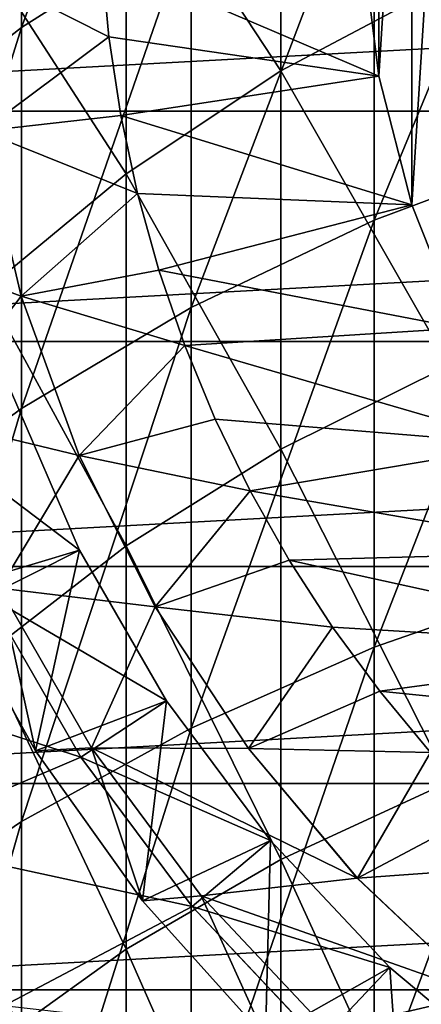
# Model space of a CAD drawing. Header units: millimetres. Extents: x -25 to 64, y -3 to 358.
# Tile 284 of 327: x -10.05 to -7.16, y 334.1 to 341.18. Entities that reach past the tile are written whole.
import ezdxf

# ---------------------------------------------------------------- set-up
doc = ezdxf.new("R2010")
doc.units = ezdxf.units.MM
doc.header["$LTSCALE"] = 52.148148
for name, color, linetype in [('387', 7, 'CONTINUOUS'), ('388', 7, 'CONTINUOUS'), ('404', 7, 'CONTINUOUS'), ('418', 7, 'CONTINUOUS'), ('419', 7, 'CONTINUOUS'), ('420', 7, 'CONTINUOUS'), ('450', 7, 'CONTINUOUS'), ('451', 7, 'CONTINUOUS'), ('453', 7, 'CONTINUOUS'), ('454', 7, 'CONTINUOUS'), ('460', 7, 'CONTINUOUS'), ('461', 7, 'CONTINUOUS'), ('462', 7, 'CONTINUOUS'), ('463', 7, 'CONTINUOUS'), ('464', 7, 'CONTINUOUS'), ('468', 7, 'CONTINUOUS'), ('486', 7, 'CONTINUOUS')]:
    doc.layers.add(name, color=color, linetype=linetype)

msp = doc.modelspace()

# ---------------------------------------------------------------- linework, layer by layer
at = {"layer": '387', "color": 7, "linetype": 'CONTINUOUS', "true_color": 0xaaaaaa}
for points in [[(-8.8168, 341.8994, 9.4135), (-10.037, 341.1264, 10.0289), (-8.8168, 344.4362, 12.857), (-8.8168, 341.8994, 9.4135)], [(-8.8168, 344.4362, 12.857), (-10.037, 341.1264, 10.0289), (-10.037, 343.6193, 13.4128), (-8.8168, 344.4362, 12.857)], [(-10.037, 341.1264, 10.0289), (-11.1472, 340.2578, 10.7204), (-10.037, 343.6193, 13.4128), (-10.037, 341.1264, 10.0289)], [(-10.037, 343.6193, 13.4128), (-11.1472, 340.2578, 10.7204), (-11.1472, 342.7015, 14.0374), (-10.037, 343.6193, 13.4128)], [(-6.101, 340.2623, 5.1039), (-7.5, 339.7394, 5.5883), (-6.101, 343.1261, 8.4369), (-6.101, 340.2623, 5.1039)], [(-6.101, 343.1261, 8.4369), (-7.5, 339.7394, 5.5883), (-7.5, 342.5684, 8.8809), (-6.101, 343.1261, 8.4369)], [(-7.5, 339.7394, 5.5883), (-8.8168, 339.1122, 6.1695), (-7.5, 342.5684, 8.8809), (-7.5, 339.7394, 5.5883)], [(-7.5, 342.5684, 8.8809), (-8.8168, 339.1122, 6.1695), (-8.8168, 341.8994, 9.4135), (-7.5, 342.5684, 8.8809)], [(-8.8168, 339.1122, 6.1695), (-10.037, 338.3873, 6.841), (-8.8168, 341.8994, 9.4135), (-8.8168, 339.1122, 6.1695)], [(-8.8168, 341.8994, 9.4135), (-10.037, 338.3873, 6.841), (-10.037, 341.1264, 10.0289), (-8.8168, 341.8994, 9.4135)], [(-10.037, 338.3873, 6.841), (-11.1472, 337.5729, 7.5955), (-10.037, 341.1264, 10.0289), (-10.037, 338.3873, 6.841)], [(-10.037, 341.1264, 10.0289), (-11.1472, 337.5729, 7.5955), (-11.1472, 340.2578, 10.7204), (-10.037, 341.1264, 10.0289)], [(-6.101, 337.1573, 1.9944), (-7.5, 336.6721, 2.5166), (-6.101, 340.2623, 5.1039), (-6.101, 337.1573, 1.9944)], [(-6.101, 340.2623, 5.1039), (-7.5, 336.6721, 2.5166), (-7.5, 339.7394, 5.5883), (-6.101, 340.2623, 5.1039)], [(-7.5, 336.6721, 2.5166), (-8.8168, 336.09, 3.1431), (-7.5, 339.7394, 5.5883), (-7.5, 336.6721, 2.5166)], [(-7.5, 339.7394, 5.5883), (-8.8168, 336.09, 3.1431), (-8.8168, 339.1122, 6.1695), (-7.5, 339.7394, 5.5883)], [(-8.8168, 336.09, 3.1431), (-10.037, 335.4175, 3.8669), (-8.8168, 339.1122, 6.1695), (-8.8168, 336.09, 3.1431)], [(-8.8168, 339.1122, 6.1695), (-10.037, 335.4175, 3.8669), (-10.037, 338.3873, 6.841), (-8.8168, 339.1122, 6.1695)], [(-10.037, 335.4175, 3.8669), (-11.1472, 334.6618, 4.6803), (-10.037, 338.3873, 6.841), (-10.037, 335.4175, 3.8669)], [(-10.037, 338.3873, 6.841), (-11.1472, 334.6618, 4.6803), (-11.1472, 337.5729, 7.5955), (-10.037, 338.3873, 6.841)], [(-6.101, 333.8283, -0.8741), (-7.5, 333.3835, -0.3171), (-6.101, 337.1573, 1.9944), (-6.101, 333.8283, -0.8741)], [(-6.101, 337.1573, 1.9944), (-7.5, 333.3835, -0.3171), (-7.5, 336.6721, 2.5166), (-6.101, 337.1573, 1.9944)], [(-7.5, 333.3835, -0.3171), (-8.8168, 332.85, 0.3512), (-7.5, 336.6721, 2.5166), (-7.5, 333.3835, -0.3171)], [(-7.5, 336.6721, 2.5166), (-8.8168, 332.85, 0.3512), (-8.8168, 336.09, 3.1431), (-7.5, 336.6721, 2.5166)], [(-8.8168, 332.85, 0.3512), (-10.037, 332.2335, 1.1233), (-8.8168, 336.09, 3.1431), (-8.8168, 332.85, 0.3512)], [(-8.8168, 336.09, 3.1431), (-10.037, 332.2335, 1.1233), (-10.037, 335.4175, 3.8669), (-8.8168, 336.09, 3.1431)], [(-10.037, 332.2335, 1.1233), (-11.1472, 331.5407, 1.9909), (-10.037, 335.4175, 3.8669), (-10.037, 332.2335, 1.1233)], [(-10.037, 335.4175, 3.8669), (-11.1472, 331.5407, 1.9909), (-11.1472, 334.6618, 4.6803), (-10.037, 335.4175, 3.8669)]]:
    msp.add_3dface(points, dxfattribs=at)
at = {"layer": '388', "color": 7, "linetype": 'CONTINUOUS', "true_color": 0xaaaaaa}
for points in [[(-9.2839, 342.5064, 14.1702), (-8.1699, 340.8135, 10.278), (-8.1699, 343.2887, 13.6378), (-9.2839, 342.5064, 14.1702)], [(-8.1699, 340.8135, 10.278), (-6.96, 341.4553, 9.7671), (-8.1699, 343.2887, 13.6378), (-8.1699, 340.8135, 10.278)], [(-10.2892, 341.629, 14.7672), (-9.2839, 340.0732, 10.8674), (-9.2839, 342.5064, 14.1702), (-10.2892, 341.629, 14.7672)], [(-9.2839, 340.0732, 10.8674), (-8.1699, 340.8135, 10.278), (-9.2839, 342.5064, 14.1702), (-9.2839, 340.0732, 10.8674)], [(-10.2892, 339.243, 11.5284), (-9.2839, 340.0732, 10.8674), (-10.2892, 341.629, 14.7672), (-10.2892, 339.243, 11.5284)], [(-8.1699, 340.8135, 10.278), (-6.96, 338.6957, 6.5553), (-6.96, 341.4553, 9.7671), (-8.1699, 340.8135, 10.278)], [(-9.2839, 340.0732, 10.8674), (-8.1699, 338.094, 7.1128), (-8.1699, 340.8135, 10.278), (-9.2839, 340.0732, 10.8674)], [(-8.1699, 338.094, 7.1128), (-6.96, 338.6957, 6.5553), (-8.1699, 340.8135, 10.278), (-8.1699, 338.094, 7.1128)], [(-10.2892, 339.243, 11.5284), (-9.2839, 337.3998, 7.756), (-9.2839, 340.0732, 10.8674), (-10.2892, 339.243, 11.5284)], [(-9.2839, 337.3998, 7.756), (-8.1699, 338.094, 7.1128), (-9.2839, 340.0732, 10.8674), (-9.2839, 337.3998, 7.756)], [(-10.2892, 336.6213, 8.4772), (-9.2839, 337.3998, 7.756), (-10.2892, 339.243, 11.5284), (-10.2892, 336.6213, 8.4772)], [(-8.1699, 338.094, 7.1128), (-6.96, 335.7036, 3.5589), (-6.96, 338.6957, 6.5553), (-8.1699, 338.094, 7.1128)], [(-9.2839, 337.3998, 7.756), (-8.1699, 335.1453, 4.1599), (-8.1699, 338.094, 7.1128), (-9.2839, 337.3998, 7.756)], [(-8.1699, 335.1453, 4.1599), (-6.96, 335.7036, 3.5589), (-8.1699, 338.094, 7.1128), (-8.1699, 335.1453, 4.1599)], [(-10.2892, 336.6213, 8.4772), (-9.2839, 334.5011, 4.8532), (-9.2839, 337.3998, 7.756), (-10.2892, 336.6213, 8.4772)], [(-9.2839, 334.5011, 4.8532), (-8.1699, 335.1453, 4.1599), (-9.2839, 337.3998, 7.756), (-9.2839, 334.5011, 4.8532)], [(-10.2892, 333.7788, 5.6306), (-9.2839, 334.5011, 4.8532), (-10.2892, 336.6213, 8.4772), (-10.2892, 333.7788, 5.6306)], [(-8.1699, 335.1453, 4.1599), (-6.96, 332.4958, 0.7948), (-6.96, 335.7036, 3.5589), (-8.1699, 335.1453, 4.1599)], [(-9.2839, 334.5011, 4.8532), (-8.1699, 331.9839, 1.4358), (-8.1699, 335.1453, 4.1599), (-9.2839, 334.5011, 4.8532)], [(-8.1699, 331.9839, 1.4358), (-6.96, 332.4958, 0.7948), (-8.1699, 335.1453, 4.1599), (-8.1699, 331.9839, 1.4358)], [(-10.2892, 333.7788, 5.6306), (-9.2839, 331.3935, 2.1754), (-9.2839, 334.5011, 4.8532), (-10.2892, 333.7788, 5.6306)], [(-9.2839, 331.3935, 2.1754), (-8.1699, 331.9839, 1.4358), (-9.2839, 334.5011, 4.8532), (-9.2839, 331.3935, 2.1754)]]:
    msp.add_3dface(points, dxfattribs=at)
at = {"layer": '404', "color": 7, "linetype": 'CONTINUOUS', "true_color": 0x323232}
for points in [[(-9.608, 335.8805, 67), (-11.7126, 336.5596, 67), (-10.2768, 337.0389, 67), (-9.608, 335.8805, 67)], [(-11.0074, 335.2835, 67), (-11.7126, 336.5596, 67), (-9.608, 335.8805, 67), (-11.0074, 335.2835, 67)], [(-8.8094, 334.8079, 67), (-11.0074, 335.2835, 67), (-9.608, 335.8805, 67), (-8.8094, 334.8079, 67)], [(-10.1637, 334.0945, 67), (-11.0074, 335.2835, 67), (-8.8094, 334.8079, 67), (-10.1637, 334.0945, 67)], [(-7.8918, 333.8353, 67), (-10.1637, 334.0945, 67), (-8.8094, 334.8079, 67), (-7.8918, 333.8353, 67)]]:
    msp.add_3dface(points, dxfattribs=at)
at = {"layer": '418', "color": 7, "linetype": 'CONTINUOUS', "true_color": 0x323232}
msp.add_3dface([(-10.3718, 334.3626, 100), (-10.1637, 334.0945, 90), (-9.4679, 333.2916, 100), (-10.3718, 334.3626, 100)], dxfattribs=at)
at = {"layer": '419', "color": 7, "linetype": 'CONTINUOUS', "true_color": 0x323232}
msp.add_3dface([(-11.4928, 333.7752, 100), (-10.3718, 334.3626, 100), (-9.4679, 333.2916, 100), (-11.4928, 333.7752, 100)], dxfattribs=at)
at = {"layer": '420', "color": 7, "linetype": 'CONTINUOUS', "true_color": 0x323232}
for points in [[(-10.1156, 338.5184, 67.5), (-10.5768, 337.082, 101), (-9.6197, 337.3688, 67.5), (-10.1156, 338.5184, 67.5)], [(-10.5768, 337.082, 101), (-9.9343, 335.9253, 101), (-9.6197, 337.3688, 67.5), (-10.5768, 337.082, 101)], [(-9.6197, 337.3688, 67.5), (-9.9343, 335.9253, 101), (-8.9937, 336.2846, 67.5), (-9.6197, 337.3688, 67.5)], [(-9.9343, 335.9253, 101), (-9.1658, 334.8481, 101), (-8.9937, 336.2846, 67.5), (-9.9343, 335.9253, 101)], [(-8.9937, 336.2846, 67.5), (-9.1658, 334.8481, 101), (-8.2463, 335.2806, 67.5), (-8.9937, 336.2846, 67.5)], [(-9.1658, 334.8481, 101), (-8.2811, 333.8642, 101), (-8.2463, 335.2806, 67.5), (-9.1658, 334.8481, 101)], [(-8.2463, 335.2806, 67.5), (-8.2811, 333.8642, 101), (-7.3873, 334.3701, 67.5), (-8.2463, 335.2806, 67.5)], [(-8.2811, 333.8642, 101), (-7.2914, 332.986, 101), (-7.3873, 334.3701, 67.5), (-8.2811, 333.8642, 101)], [(-7.3873, 334.3701, 67.5), (-7.2914, 332.986, 101), (-6.4282, 333.5653, 67.5), (-7.3873, 334.3701, 67.5)]]:
    msp.add_3dface(points, dxfattribs=at)
at = {"layer": '450', "color": 7, "linetype": 'CONTINUOUS', "true_color": 0x323232}
for points in [[(-10.1156, 338.5184, 67.5), (-9.6197, 337.3688, 67.5), (-10.8065, 338.2669, 67.5), (-10.1156, 338.5184, 67.5)], [(-10.8065, 338.2669, 67.5), (-9.6197, 337.3688, 67.5), (-10.2768, 337.0388, 67.5), (-10.8065, 338.2669, 67.5)], [(-9.6197, 337.3688, 67.5), (-8.9937, 336.2846, 67.5), (-10.2768, 337.0388, 67.5), (-9.6197, 337.3688, 67.5)], [(-10.2768, 337.0388, 67.5), (-8.9937, 336.2846, 67.5), (-9.608, 335.8805, 67.5), (-10.2768, 337.0388, 67.5)], [(-8.9937, 336.2846, 67.5), (-8.2463, 335.2806, 67.5), (-9.608, 335.8805, 67.5), (-8.9937, 336.2846, 67.5)], [(-9.608, 335.8805, 67.5), (-8.2463, 335.2806, 67.5), (-8.8095, 334.808, 67.5), (-9.608, 335.8805, 67.5)], [(-8.2463, 335.2806, 67.5), (-7.3873, 334.3701, 67.5), (-8.8095, 334.808, 67.5), (-8.2463, 335.2806, 67.5)], [(-8.8095, 334.808, 67.5), (-7.3873, 334.3701, 67.5), (-7.8919, 333.8353, 67.5), (-8.8095, 334.808, 67.5)], [(-7.3873, 334.3701, 67.5), (-6.4282, 333.5653, 67.5), (-7.8919, 333.8353, 67.5), (-7.3873, 334.3701, 67.5)]]:
    msp.add_3dface(points, dxfattribs=at)
at = {"layer": '451', "color": 7, "linetype": 'CONTINUOUS', "true_color": 0x323232}
for points in [[(-9.608, 335.8805, 67), (-10.2768, 337.0389, 67), (-10.2768, 337.0388, 67.5), (-9.608, 335.8805, 67)], [(-9.608, 335.8805, 67), (-10.2768, 337.0388, 67.5), (-9.608, 335.8805, 67.5), (-9.608, 335.8805, 67)], [(-8.8094, 334.8079, 67), (-9.608, 335.8805, 67), (-8.8095, 334.808, 67.5), (-8.8094, 334.8079, 67)], [(-9.608, 335.8805, 67), (-9.608, 335.8805, 67.5), (-8.8095, 334.808, 67.5), (-9.608, 335.8805, 67)], [(-8.8094, 334.8079, 67), (-8.8095, 334.808, 67.5), (-7.8919, 333.8353, 67.5), (-8.8094, 334.8079, 67)], [(-7.8918, 333.8353, 67), (-8.8094, 334.8079, 67), (-7.8919, 333.8353, 67.5), (-7.8918, 333.8353, 67)]]:
    msp.add_3dface(points, dxfattribs=at)
at = {"layer": '453', "color": 7, "linetype": 'CONTINUOUS', "true_color": 0x323232}
for points in [[(-9.9343, 335.9253, 101), (-10.5768, 337.082, 101), (-10.1938, 337.0964, 101), (-9.9343, 335.9253, 101)], [(-9.5328, 335.9482, 101), (-9.9343, 335.9253, 101), (-10.1938, 337.0964, 101), (-9.5328, 335.9482, 101)], [(-9.1658, 334.8481, 101), (-9.9343, 335.9253, 101), (-9.5328, 335.9482, 101), (-9.1658, 334.8481, 101)], [(-8.7431, 334.8844, 101), (-9.1658, 334.8481, 101), (-9.5328, 335.9482, 101), (-8.7431, 334.8844, 101)], [(-8.2811, 333.8642, 101), (-9.1658, 334.8481, 101), (-8.7431, 334.8844, 101), (-8.2811, 333.8642, 101)], [(-7.8353, 333.9194, 101), (-8.2811, 333.8642, 101), (-8.7431, 334.8844, 101), (-7.8353, 333.9194, 101)]]:
    msp.add_3dface(points, dxfattribs=at)
at = {"layer": '454', "color": 7, "linetype": 'CONTINUOUS', "true_color": 0xaaaaaa}
for points in [[(-15.4091, 340.524, 237), (15.5, 342.2, 237), (-15.5, 342.2, 237), (-15.4091, 340.524, 237)], [(15.4091, 340.524, 237), (15.5, 342.2, 237), (-15.4091, 340.524, 237), (15.4091, 340.524, 237)], [(-15.1376, 338.8679, 237), (15.4091, 340.524, 237), (-15.4091, 340.524, 237), (-15.1376, 338.8679, 237)], [(15.1376, 338.8679, 237), (15.4091, 340.524, 237), (-15.1376, 338.8679, 237), (15.1376, 338.8679, 237)], [(-14.6887, 337.251, 237), (15.1376, 338.8679, 237), (-15.1376, 338.8679, 237), (-14.6887, 337.251, 237)], [(14.6887, 337.251, 237), (15.1376, 338.8679, 237), (-14.6887, 337.251, 237), (14.6887, 337.251, 237)], [(-14.0674, 335.6918, 237), (14.6887, 337.251, 237), (-14.6887, 337.251, 237), (-14.0674, 335.6918, 237)], [(14.0674, 335.6918, 237), (14.6887, 337.251, 237), (-14.0674, 335.6918, 237), (14.0674, 335.6918, 237)], [(-13.2812, 334.2088, 237), (14.0674, 335.6918, 237), (-14.0674, 335.6918, 237), (-13.2812, 334.2088, 237)], [(13.2812, 334.2088, 237), (14.0674, 335.6918, 237), (-13.2812, 334.2088, 237), (13.2812, 334.2088, 237)], [(-12.3394, 332.8198, 237), (13.2812, 334.2088, 237), (-13.2812, 334.2088, 237), (-12.3394, 332.8198, 237)], [(12.3394, 332.8198, 237), (13.2812, 334.2088, 237), (-12.3394, 332.8198, 237), (12.3394, 332.8198, 237)]]:
    msp.add_3dface(points, dxfattribs=at)
at = {"layer": '460', "color": 7, "linetype": 'CONTINUOUS', "true_color": 0x323232}
for points in [[(-7.4654, 340.7759, 86), (-7.585, 341.7228, 86), (-7.4654, 340.7759, 101), (-7.4654, 340.7759, 86)], [(-7.4654, 340.7759, 101), (-7.585, 341.7228, 86), (-7.585, 341.7228, 101), (-7.4654, 340.7759, 101)], [(-7.228, 339.8514, 86), (-7.4654, 340.7759, 86), (-7.228, 339.8515, 101), (-7.228, 339.8514, 86)], [(-7.228, 339.8515, 101), (-7.4654, 340.7759, 86), (-7.4654, 340.7759, 101), (-7.228, 339.8515, 101)], [(-6.8767, 338.9641, 101), (-7.228, 339.8514, 86), (-7.228, 339.8515, 101), (-6.8767, 338.9641, 101)], [(-6.8767, 338.9641, 86), (-7.228, 339.8514, 86), (-6.8767, 338.9641, 101), (-6.8767, 338.9641, 86)]]:
    msp.add_3dface(points, dxfattribs=at)
at = {"layer": '461', "color": 7, "linetype": 'CONTINUOUS', "true_color": 0x323232}
for points in [[(-7.585, 341.7228, 86), (-7.4654, 340.7759, 86), (-9.4601, 341.6278, 86), (-7.585, 341.7228, 86)], [(-9.4601, 341.6278, 86), (-7.4654, 340.7759, 86), (-9.4083, 341.0576, 86), (-9.4601, 341.6278, 86)], [(-9.4083, 341.0576, 86), (-7.4654, 340.7759, 86), (-9.3221, 340.4916, 86), (-9.4083, 341.0576, 86)], [(-7.4654, 340.7759, 86), (-7.228, 339.8514, 86), (-9.3221, 340.4916, 86), (-7.4654, 340.7759, 86)], [(-9.3221, 340.4916, 86), (-7.228, 339.8514, 86), (-9.202, 339.9319, 86), (-9.3221, 340.4916, 86)], [(-9.202, 339.9319, 86), (-7.228, 339.8514, 86), (-9.0482, 339.3805, 86), (-9.202, 339.9319, 86)], [(-7.228, 339.8514, 86), (-6.8767, 338.9641, 86), (-9.0482, 339.3805, 86), (-7.228, 339.8514, 86)], [(-9.0482, 339.3805, 86), (-6.8767, 338.9641, 86), (-8.8615, 338.8393, 86), (-9.0482, 339.3805, 86)], [(-6.8767, 338.9641, 86), (-6.4169, 338.1277, 86), (-8.8615, 338.8393, 86), (-6.8767, 338.9641, 86)], [(-8.8615, 338.8393, 86), (-6.4169, 338.1277, 86), (-8.6424, 338.3104, 86), (-8.8615, 338.8393, 86)], [(-8.6424, 338.3104, 86), (-6.4169, 338.1277, 86), (-8.3918, 337.7956, 86), (-8.6424, 338.3104, 86)], [(-6.4169, 338.1277, 86), (-5.8559, 337.3556, 86), (-8.3918, 337.7956, 86), (-6.4169, 338.1277, 86)], [(-8.3918, 337.7956, 86), (-5.8559, 337.3556, 86), (-8.1105, 337.297, 86), (-8.3918, 337.7956, 86)], [(-5.8559, 337.3556, 86), (-5.2026, 336.6599, 86), (-8.1105, 337.297, 86), (-5.8559, 337.3556, 86)], [(-8.1105, 337.297, 86), (-5.2026, 336.6599, 86), (-7.7997, 336.8162, 86), (-8.1105, 337.297, 86)], [(-7.7997, 336.8162, 86), (-5.2026, 336.6599, 86), (-7.4604, 336.3551, 86), (-7.7997, 336.8162, 86)], [(-5.2026, 336.6599, 86), (-4.4672, 336.0515, 86), (-7.4604, 336.3551, 86), (-5.2026, 336.6599, 86)], [(-7.4604, 336.3551, 86), (-4.4672, 336.0515, 86), (-7.0939, 335.9154, 86), (-7.4604, 336.3551, 86)]]:
    msp.add_3dface(points, dxfattribs=at)
at = {"layer": '462', "color": 7, "linetype": 'CONTINUOUS', "true_color": 0x323232}
for points in [[(-10.0373, 339.195, 95), (-10.3183, 340.3806, 95), (-10.0373, 339.195, 86.5774), (-10.0373, 339.195, 95)], [(-10.0373, 339.195, 86.5774), (-10.3183, 340.3806, 95), (-10.3183, 340.3806, 86.5774), (-10.0373, 339.195, 86.5774)], [(-9.6206, 338.0501, 95), (-10.0373, 339.195, 95), (-9.6206, 338.0501, 86.5774), (-9.6206, 338.0501, 95)], [(-9.6206, 338.0501, 86.5774), (-10.0373, 339.195, 95), (-10.0373, 339.195, 86.5774), (-9.6206, 338.0501, 86.5774)], [(-9.0738, 336.9612, 95), (-9.6206, 338.0501, 95), (-9.0738, 336.9613, 86.5774), (-9.0738, 336.9612, 95)], [(-9.0738, 336.9613, 86.5774), (-9.6206, 338.0501, 95), (-9.6206, 338.0501, 86.5774), (-9.0738, 336.9613, 86.5774)], [(-8.4042, 335.9432, 86.5774), (-9.0738, 336.9612, 95), (-9.0738, 336.9613, 86.5774), (-8.4042, 335.9432, 86.5774)], [(-8.4043, 335.9433, 95), (-9.0738, 336.9612, 95), (-8.4042, 335.9432, 86.5774), (-8.4043, 335.9433, 95)], [(-7.6211, 335.0099, 95), (-8.4043, 335.9433, 95), (-8.4042, 335.9432, 86.5774), (-7.6211, 335.0099, 95)], [(-7.621, 335.0099, 86.5774), (-7.6211, 335.0099, 95), (-8.4042, 335.9432, 86.5774), (-7.621, 335.0099, 86.5774)], [(-6.7348, 334.1738, 95), (-7.6211, 335.0099, 95), (-7.621, 335.0099, 86.5774), (-6.7348, 334.1738, 95)], [(-6.7348, 334.1737, 86.5774), (-6.7348, 334.1738, 95), (-7.621, 335.0099, 86.5774), (-6.7348, 334.1737, 86.5774)]]:
    msp.add_3dface(points, dxfattribs=at)
at = {"layer": '463', "color": 7, "linetype": 'CONTINUOUS', "true_color": 0x323232}
for points in [[(-10.3183, 340.3806, 95), (-10.0373, 339.195, 95), (-11.0956, 339.5832, 95), (-10.3183, 340.3806, 95)], [(-11.0956, 339.5832, 95), (-10.0373, 339.195, 95), (-10.7171, 338.3135, 95), (-11.0956, 339.5832, 95)], [(-10.0373, 339.195, 95), (-9.6206, 338.0501, 95), (-10.7171, 338.3135, 95), (-10.0373, 339.195, 95)], [(-10.7171, 338.3135, 95), (-9.6206, 338.0501, 95), (-10.1938, 337.0964, 95), (-10.7171, 338.3135, 95)], [(-9.6206, 338.0501, 95), (-9.0738, 336.9612, 95), (-10.1938, 337.0964, 95), (-9.6206, 338.0501, 95)], [(-10.1938, 337.0964, 95), (-9.0738, 336.9612, 95), (-9.5328, 335.9482, 95), (-10.1938, 337.0964, 95)], [(-9.0738, 336.9612, 95), (-8.4043, 335.9433, 95), (-9.5328, 335.9482, 95), (-9.0738, 336.9612, 95)], [(-8.4043, 335.9433, 95), (-7.6211, 335.0099, 95), (-9.5328, 335.9482, 95), (-8.4043, 335.9433, 95)], [(-9.5328, 335.9482, 95), (-7.6211, 335.0099, 95), (-8.7431, 334.8844, 95), (-9.5328, 335.9482, 95)], [(-7.6211, 335.0099, 95), (-6.7348, 334.1738, 95), (-8.7431, 334.8844, 95), (-7.6211, 335.0099, 95)], [(-8.7431, 334.8844, 95), (-6.7348, 334.1738, 95), (-7.8353, 333.9194, 95), (-8.7431, 334.8844, 95)], [(-6.7348, 334.1738, 95), (-5.7575, 333.4462, 95), (-7.8353, 333.9194, 95), (-6.7348, 334.1738, 95)]]:
    msp.add_3dface(points, dxfattribs=at)
at = {"layer": '464', "color": 7, "linetype": 'CONTINUOUS', "true_color": 0x323232}
for points in [[(-9.5328, 335.9482, 101), (-10.1938, 337.0964, 101), (-9.5328, 335.9482, 95), (-9.5328, 335.9482, 101)], [(-10.1938, 337.0964, 101), (-10.1938, 337.0964, 95), (-9.5328, 335.9482, 95), (-10.1938, 337.0964, 101)], [(-8.7431, 334.8844, 101), (-9.5328, 335.9482, 101), (-8.7431, 334.8844, 95), (-8.7431, 334.8844, 101)], [(-9.5328, 335.9482, 101), (-9.5328, 335.9482, 95), (-8.7431, 334.8844, 95), (-9.5328, 335.9482, 101)], [(-7.8353, 333.9194, 101), (-8.7431, 334.8844, 101), (-7.8353, 333.9194, 95), (-7.8353, 333.9194, 101)], [(-8.7431, 334.8844, 101), (-8.7431, 334.8844, 95), (-7.8353, 333.9194, 95), (-8.7431, 334.8844, 101)]]:
    msp.add_3dface(points, dxfattribs=at)
at = {"layer": '468', "color": 7, "linetype": 'CONTINUOUS', "true_color": 0x323232}
for points in [[(-9.4601, 341.6278, 86), (-9.4083, 341.0576, 86), (-10.4598, 341.5908, 86.5774), (-9.4601, 341.6278, 86)], [(-9.4083, 341.0576, 86), (-10.3183, 340.3806, 86.5774), (-10.4598, 341.5908, 86.5774), (-9.4083, 341.0576, 86)], [(-9.4083, 341.0576, 86), (-9.3221, 340.4916, 86), (-10.3183, 340.3806, 86.5774), (-9.4083, 341.0576, 86)], [(-9.3221, 340.4916, 86), (-9.202, 339.9319, 86), (-10.3183, 340.3806, 86.5774), (-9.3221, 340.4916, 86)], [(-9.202, 339.9319, 86), (-10.0373, 339.195, 86.5774), (-10.3183, 340.3806, 86.5774), (-9.202, 339.9319, 86)], [(-9.202, 339.9319, 86), (-9.0482, 339.3805, 86), (-10.0373, 339.195, 86.5774), (-9.202, 339.9319, 86)], [(-9.0482, 339.3805, 86), (-8.8615, 338.8393, 86), (-10.0373, 339.195, 86.5774), (-9.0482, 339.3805, 86)], [(-8.8615, 338.8393, 86), (-9.6206, 338.0501, 86.5774), (-10.0373, 339.195, 86.5774), (-8.8615, 338.8393, 86)], [(-8.8615, 338.8393, 86), (-8.6424, 338.3104, 86), (-9.6206, 338.0501, 86.5774), (-8.8615, 338.8393, 86)], [(-8.6424, 338.3104, 86), (-8.3918, 337.7956, 86), (-9.6206, 338.0501, 86.5774), (-8.6424, 338.3104, 86)], [(-8.3918, 337.7956, 86), (-9.0738, 336.9613, 86.5774), (-9.6206, 338.0501, 86.5774), (-8.3918, 337.7956, 86)], [(-8.3918, 337.7956, 86), (-8.1105, 337.297, 86), (-9.0738, 336.9613, 86.5774), (-8.3918, 337.7956, 86)], [(-8.1105, 337.297, 86), (-7.7997, 336.8162, 86), (-9.0738, 336.9613, 86.5774), (-8.1105, 337.297, 86)], [(-7.7997, 336.8162, 86), (-8.4042, 335.9432, 86.5774), (-9.0738, 336.9613, 86.5774), (-7.7997, 336.8162, 86)], [(-7.7997, 336.8162, 86), (-7.4604, 336.3551, 86), (-8.4042, 335.9432, 86.5774), (-7.7997, 336.8162, 86)], [(-7.4604, 336.3551, 86), (-7.0939, 335.9154, 86), (-8.4042, 335.9432, 86.5774), (-7.4604, 336.3551, 86)], [(-7.0939, 335.9154, 86), (-7.621, 335.0099, 86.5774), (-8.4042, 335.9432, 86.5774), (-7.0939, 335.9154, 86)], [(-7.0939, 335.9154, 86), (-6.7015, 335.4985, 86), (-7.621, 335.0099, 86.5774), (-7.0939, 335.9154, 86)], [(-6.7015, 335.4985, 86), (-6.2846, 335.106, 86), (-7.621, 335.0099, 86.5774), (-6.7015, 335.4985, 86)], [(-6.2846, 335.106, 86), (-6.7348, 334.1737, 86.5774), (-7.621, 335.0099, 86.5774), (-6.2846, 335.106, 86)]]:
    msp.add_3dface(points, dxfattribs=at)
at = {"layer": '486', "color": 7, "linetype": 'CONTINUOUS', "true_color": 0x323232}
for points in [[(-6.8767, 338.9641, 101), (-7.228, 339.8515, 101), (-6.8767, 345.4359, 101), (-6.8767, 338.9641, 101)], [(-7.228, 339.8515, 101), (-7.228, 344.5485, 101), (-6.8767, 345.4359, 101), (-7.228, 339.8515, 101)], [(-7.228, 339.8515, 101), (-7.4654, 340.7759, 101), (-7.228, 344.5485, 101), (-7.228, 339.8515, 101)], [(-7.4654, 340.7759, 101), (-7.4654, 343.6241, 101), (-7.228, 344.5485, 101), (-7.4654, 340.7759, 101)], [(-7.4654, 340.7759, 101), (-7.585, 341.7228, 101), (-7.4654, 343.6241, 101), (-7.4654, 340.7759, 101)]]:
    msp.add_3dface(points, dxfattribs=at)

doc.saveas('drawing.dxf')
